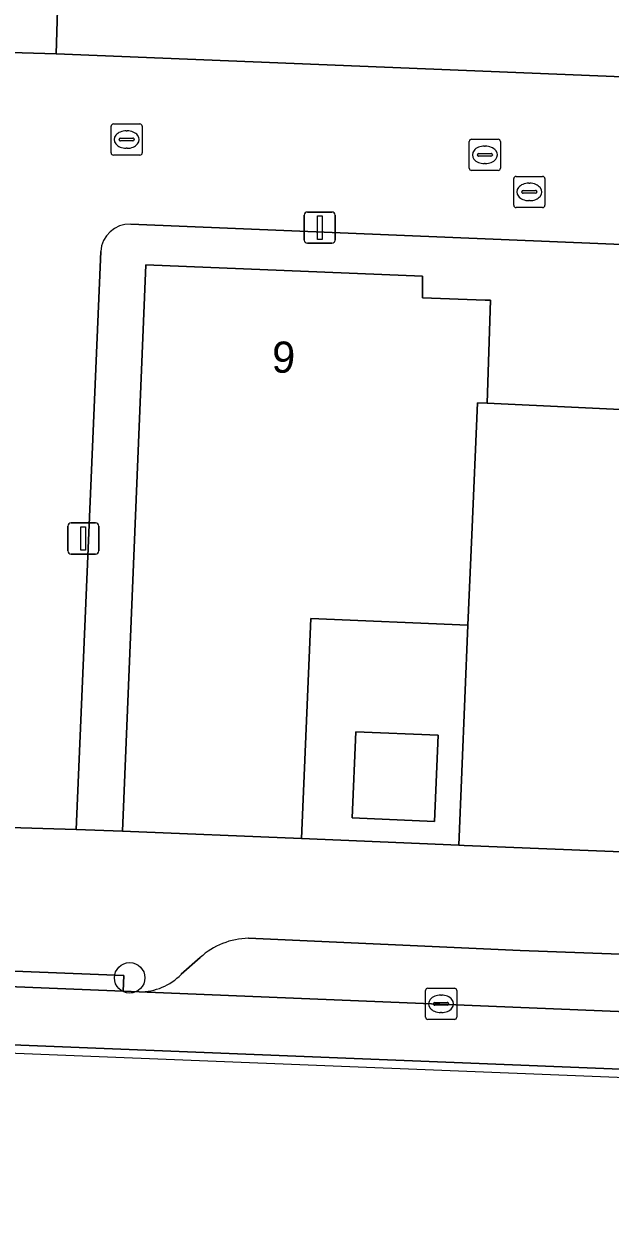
# Model space of a CAD drawing. Extents: x 160786 to 161429, y 386828 to 387485.
# Drawn here: x 161158.76 to 161177.56, y 386895.72 to 386934.04 of the extents above; entities that cross this region are included whole.
import ezdxf

# ---------------------------------------------------------------- set-up
doc = ezdxf.new("R2010")
doc.units = 0
for name, color, linetype in [('IMGEO_Boom', 7, 'Continuous'), ('IMGEO_Brandkraan', 7, 'Continuous'), ('IMGEO_Erf', 7, 'Continuous'), ('IMGEO_Kolk', 7, 'Continuous'), ('IMGEO_Lichtmast', 7, 'Continuous'), ('IMGEO_Pand', 7, 'Continuous'), ('IMGEO_Pand_nummerreeks', 7, 'Continuous'), ('IMGEO_Parkeervlak_open', 7, 'Continuous'), ('IMGEO_Rijbaan_lokaal_gesloten', 7, 'Continuous'), ('IMGEO_Voetpad_open', 7, 'Continuous')]:
    doc.layers.add(name, color=color, linetype=linetype)

msp = doc.modelspace()

# ---------------------------------------------------------------- linework, layer by layer
at = {"layer": 'IMGEO_Boom'}
msp.add_circle((161162.153, 386903.429), 0.489, dxfattribs=at)
at = {"layer": 'IMGEO_Brandkraan'}
for p, q in [((161174.547, 386929.147), (161175.399, 386929.147)), ((161174.472, 386928.221), (161174.472, 386929.073)), ((161174.96, 386928.927), (161174.985, 386928.927)), ((161175.473, 386929.073), (161175.473, 386928.221)), ((161174.731, 386928.641), (161174.731, 386928.653)), ((161175.169, 386928.604), (161174.771, 386928.604)), ((161174.774, 386928.69), (161175.172, 386928.69)), ((161174.983, 386928.367), (161174.958, 386928.367)), ((161175.215, 386928.653), (161175.215, 386928.641)), ((161175.399, 386928.147), (161174.547, 386928.147))]:
    msp.add_line(p, q, dxfattribs=at)
for points in [[(161174.547, 386929.147), (161175.399, 386929.147)], [(161174.472, 386928.221), (161174.472, 386929.073)], [(161175.473, 386929.073), (161175.473, 386928.221)], [(161175.399, 386928.147), (161174.547, 386928.147)]]:
    msp.add_lwpolyline(points, dxfattribs=at)
for centre, radius, start, end in [((161174.549, 386929.071), 0.0765, 91.552, 178.448), ((161174.549, 386929.071), 0.0765, 91.552, 178.448), ((161175.397, 386929.071), 0.0765, 1.552, 88.448), ((161175.397, 386929.071), 0.0765, 1.552, 88.448), ((161174.771, 386928.65), 0.0403, 85.8775, 175.7526), ((161174.768, 386928.64), 0.0366, 178.938, 274.7102), ((161175.172, 386928.647), 0.043, 264.8664, 352.4533), ((161175.176, 386928.652), 0.0386, 1.7309, 96.639), ((161174.549, 386928.223), 0.0765, 181.552, 268.448), ((161174.549, 386928.223), 0.0765, 181.552, 268.448), ((161175.397, 386928.223), 0.0765, 271.552, 358.448), ((161175.397, 386928.223), 0.0765, 271.552, 358.448)]:
    msp.add_arc(centre, radius, start, end, dxfattribs=at)
for centre, major_axis, ratio, start_param, end_param in [((161174.959, 386928.647), (-0.387, 0.002), 0.722429, 4.712389, 7.853982), ((161174.984, 386928.647), (-0.39, 0.002), 0.717154, 1.570796, 4.712389)]:
    msp.add_ellipse(centre, major_axis=major_axis, ratio=ratio, start_param=start_param, end_param=end_param, dxfattribs=at)
at = {"layer": 'IMGEO_Erf'}
for points in [[(161159.93, 386937.679), (161159.797, 386933.081), (161228.777, 386930.274)], [(161226.501, 386924.954), (161162.187, 386927.617)], [(161161.223, 386926.739), (161160.441, 386908.186), (161161.921, 386908.14), (161162.673, 386926.31), (161171.545, 386925.944), (161171.547, 386925.252), (161173.553, 386925.179), (161173.723, 386925.173), (161173.621, 386921.87), (161182.182, 386921.468)]]:
    msp.add_lwpolyline(points, dxfattribs=at)
for points in [[(161173.005, 386914.747), (161167.968, 386914.96), (161167.669, 386907.897), (161172.707, 386907.686)], [(161169.295, 386908.559), (161169.412, 386911.326), (161172.044, 386911.215), (161171.927, 386908.448)]]:
    msp.add_lwpolyline(points, close=True, dxfattribs=at)
msp.add_arc((161162.168, 386926.669), 0.948, 88.875, 175.7788, dxfattribs=at)
at = {"layer": 'IMGEO_Kolk'}
for p, q in [((161161.557, 386929.901), (161161.557, 386930.753)), ((161161.632, 386930.827), (161162.484, 386930.827)), ((161162.558, 386930.753), (161162.558, 386929.901)), ((161161.816, 386930.321), (161161.816, 386930.333)), ((161162.254, 386930.284), (161161.856, 386930.284)), ((161161.859, 386930.37), (161162.257, 386930.37)), ((161162.045, 386930.607), (161162.07, 386930.607)), ((161162.3, 386930.333), (161162.3, 386930.321)), ((161173.047, 386929.41), (161173.047, 386930.262)), ((161173.122, 386930.336), (161173.974, 386930.336)), ((161174.048, 386930.262), (161174.048, 386929.41)), ((161162.068, 386930.047), (161162.043, 386930.047)), ((161173.349, 386929.879), (161173.747, 386929.879)), ((161173.535, 386930.116), (161173.56, 386930.116)), ((161162.484, 386929.827), (161161.632, 386929.827)), ((161173.306, 386929.83), (161173.306, 386929.842)), ((161173.744, 386929.793), (161173.346, 386929.793)), ((161173.558, 386929.556), (161173.533, 386929.556)), ((161173.79, 386929.842), (161173.79, 386929.83)), ((161173.974, 386929.336), (161173.122, 386929.336)), ((161171.717, 386903.097), (161172.569, 386903.097)), ((161171.642, 386902.171), (161171.642, 386903.023)), ((161172.13, 386902.877), (161172.155, 386902.877)), ((161172.643, 386903.023), (161172.643, 386902.171)), ((161171.901, 386902.591), (161171.901, 386902.603)), ((161172.339, 386902.554), (161171.941, 386902.554)), ((161171.944, 386902.64), (161172.342, 386902.64)), ((161172.153, 386902.317), (161172.128, 386902.317)), ((161172.385, 386902.603), (161172.385, 386902.591)), ((161172.569, 386902.097), (161171.717, 386902.097))]:
    msp.add_line(p, q, dxfattribs=at)
for points in [[(161161.557, 386929.901), (161161.557, 386930.753)], [(161161.632, 386930.827), (161162.484, 386930.827)], [(161162.558, 386930.753), (161162.558, 386929.901)], [(161173.047, 386929.41), (161173.047, 386930.262)], [(161173.122, 386930.336), (161173.974, 386930.336)], [(161174.048, 386930.262), (161174.048, 386929.41)], [(161162.484, 386929.827), (161161.632, 386929.827)], [(161173.974, 386929.336), (161173.122, 386929.336)], [(161171.717, 386903.097), (161172.569, 386903.097)], [(161171.642, 386902.171), (161171.642, 386903.023)], [(161172.643, 386903.023), (161172.643, 386902.171)], [(161172.569, 386902.097), (161171.717, 386902.097)]]:
    msp.add_lwpolyline(points, dxfattribs=at)
for centre, radius, start, end in [((161161.634, 386930.751), 0.0765, 91.552, 178.448), ((161161.634, 386930.751), 0.0765, 91.552, 178.448), ((161162.482, 386930.751), 0.0765, 1.552, 88.448), ((161162.482, 386930.751), 0.0765, 1.552, 88.448), ((161161.856, 386930.33), 0.0403, 85.8775, 175.7526), ((161161.853, 386930.32), 0.0366, 178.938, 274.7102), ((161162.257, 386930.327), 0.043, 264.8664, 352.4533), ((161162.261, 386930.332), 0.0386, 1.7309, 96.639), ((161173.124, 386930.26), 0.0765, 91.552, 178.448), ((161173.124, 386930.26), 0.0765, 91.552, 178.448), ((161173.972, 386930.26), 0.0765, 1.552, 88.448), ((161173.972, 386930.26), 0.0765, 1.552, 88.448), ((161161.634, 386929.903), 0.0765, 181.552, 268.448), ((161161.634, 386929.903), 0.0765, 181.552, 268.448), ((161162.482, 386929.903), 0.0765, 271.552, 358.448), ((161162.482, 386929.903), 0.0765, 271.552, 358.448), ((161173.346, 386929.839), 0.0403, 85.8775, 175.7526), ((161173.751, 386929.841), 0.0386, 1.7309, 96.639), ((161173.343, 386929.829), 0.0366, 178.938, 274.7102), ((161173.747, 386929.836), 0.043, 264.8664, 352.4533), ((161173.124, 386929.412), 0.0765, 181.552, 268.448), ((161173.124, 386929.412), 0.0765, 181.552, 268.448), ((161173.972, 386929.412), 0.0765, 271.552, 358.448), ((161173.972, 386929.412), 0.0765, 271.552, 358.448), ((161171.719, 386903.021), 0.0765, 91.552, 178.448), ((161171.719, 386903.021), 0.0765, 91.552, 178.448), ((161172.567, 386903.021), 0.0765, 1.552, 88.448), ((161172.567, 386903.021), 0.0765, 1.552, 88.448), ((161171.941, 386902.6), 0.0403, 85.8775, 175.7526), ((161171.938, 386902.59), 0.0366, 178.938, 274.7102), ((161172.342, 386902.597), 0.043, 264.8664, 352.4533), ((161172.346, 386902.602), 0.0386, 1.7309, 96.639), ((161171.719, 386902.173), 0.0765, 181.552, 268.448), ((161171.719, 386902.173), 0.0765, 181.552, 268.448), ((161172.567, 386902.173), 0.0765, 271.552, 358.448), ((161172.567, 386902.173), 0.0765, 271.552, 358.448)]:
    msp.add_arc(centre, radius, start, end, dxfattribs=at)
for centre, major_axis, ratio, start_param, end_param in [((161162.044, 386930.327), (-0.387, 0.002), 0.722429, 4.712389, 7.853982), ((161162.069, 386930.327), (-0.39, 0.002), 0.717154, 1.570796, 4.712389), ((161173.534, 386929.836), (-0.387, 0.002), 0.722429, 4.712389, 7.853982), ((161173.559, 386929.836), (-0.39, 0.002), 0.717154, 1.570796, 4.712389), ((161172.129, 386902.597), (-0.387, 0.002), 0.722429, 4.712389, 7.853982), ((161172.154, 386902.597), (-0.39, 0.002), 0.717154, 1.570796, 4.712389)]:
    msp.add_ellipse(centre, major_axis=major_axis, ratio=ratio, start_param=start_param, end_param=end_param, dxfattribs=at)
at = {"layer": 'IMGEO_Lichtmast'}
for p, q in [((161167.853, 386928.001), (161168.643, 386928.001)), ((161168.643, 386928.001), (161167.853, 386928.001)), ((161167.753, 386927.101), (161167.753, 386927.901)), ((161167.753, 386927.901), (161167.753, 386927.101)), ((161168.743, 386927.901), (161168.743, 386927.101)), ((161168.743, 386927.101), (161168.743, 386927.901)), ((161168.643, 386927.001), (161167.853, 386927.001)), ((161167.853, 386927.001), (161168.643, 386927.001)), ((161160.271, 386918.028), (161161.061, 386918.028)), ((161161.061, 386918.028), (161160.271, 386918.028)), ((161160.171, 386917.128), (161160.171, 386917.928)), ((161160.171, 386917.928), (161160.171, 386917.128)), ((161161.161, 386917.928), (161161.161, 386917.128)), ((161161.161, 386917.128), (161161.161, 386917.928)), ((161161.061, 386917.028), (161160.271, 386917.028)), ((161160.271, 386917.028), (161161.061, 386917.028))]:
    msp.add_line(p, q, dxfattribs=at)
for points in [[(161168.173, 386927.876), (161168.323, 386927.876), (161168.323, 386927.126), (161168.173, 386927.126), (161168.173, 386927.876)], [(161160.591, 386917.903), (161160.741, 386917.903), (161160.741, 386917.153), (161160.591, 386917.153), (161160.591, 386917.903)]]:
    msp.add_lwpolyline(points, dxfattribs=at)
for centre, start, end in [((161167.853, 386927.901), 90, 180), ((161167.853, 386927.901), 90, 180), ((161168.643, 386927.901), 0, 90), ((161168.643, 386927.901), 360, 90), ((161167.853, 386927.101), 180, 270), ((161167.853, 386927.101), 180, 270), ((161168.643, 386927.101), 270, 0), ((161168.643, 386927.101), 270, 0), ((161160.271, 386917.928), 90, 180), ((161160.271, 386917.928), 90, 180), ((161161.061, 386917.928), 0, 90), ((161161.061, 386917.928), 360, 90), ((161160.271, 386917.128), 180, 270), ((161160.271, 386917.128), 180, 270), ((161161.061, 386917.128), 270, 0), ((161161.061, 386917.128), 270, 0)]:
    msp.add_arc(centre, 0.1, start, end, dxfattribs=at)
at = {"layer": 'IMGEO_Pand'}
for points in [[(161173.307, 386921.885), (161173.621, 386921.87), (161173.723, 386925.173), (161173.553, 386925.179), (161171.547, 386925.252), (161171.545, 386925.944), (161162.673, 386926.31), (161161.921, 386908.14), (161167.669, 386907.897), (161167.968, 386914.96), (161173.005, 386914.747), (161173.128, 386917.649)], [(161187.022, 386920.605), (161182.164, 386920.731), (161182.182, 386921.468), (161173.621, 386921.87), (161173.307, 386921.885), (161173.128, 386917.649), (161173.005, 386914.747), (161172.707, 386907.686), (161172.881, 386907.679), (161178.458, 386907.447), (161178.706, 386913.412), (161186.74, 386913.083)], [(161169.295, 386908.559), (161171.927, 386908.448), (161172.044, 386911.215), (161169.412, 386911.326)]]:
    msp.add_lwpolyline(points, close=True, dxfattribs=at)
at = {"layer": 'IMGEO_Parkeervlak_open'}
msp.add_lwpolyline([(161159.93, 386937.679), (161155.272, 386937.814), (161154.858, 386937.826), (161154.675, 386933.229), (161155.076, 386933.218), (161159.797, 386933.081)], close=True, dxfattribs=at)
for points in [[(161221.57, 386902.335), (161192.762, 386903.644), (161174.681, 386904.304), (161165.97, 386904.699)], [(161164.413, 386904.08), (161163.81, 386903.544)], [(161162.46, 386902.982), (161223.699, 386900.466)]]:
    msp.add_lwpolyline(points, dxfattribs=at)
for centre, radius, start, end in [((161166.013, 386902.324), 2.376, 91.0327, 132.3288), ((161162.471, 386904.858), 1.876, 269.6575, 315.546)]:
    msp.add_arc(centre, radius, start, end, dxfattribs=at)
at = {"layer": 'IMGEO_Rijbaan_lokaal_gesloten'}
msp.add_lwpolyline([(161234.905, 386900.003), (161234.751, 386900.009), (161224.348, 386900.439), (161223.699, 386900.466), (161162.46, 386902.982), (161161.944, 386903.003), (161151.67, 386903.416), (161135.502, 386904.066), (161131.97, 386904.208), (161128.825, 386904.334), (161123.496, 386904.504), (161123.39, 386902.685), (161248.174, 386897.682), (161280.349, 386896.413), (161280.429, 386898.124), (161278.893, 386898.183), (161277.3, 386898.249), (161276.855, 386898.267)], close=True, dxfattribs=at)
msp.add_lwpolyline([(161281.403, 386896.371), (161280.349, 386896.413), (161248.174, 386897.682), (161123.39, 386902.685), (161123.374, 386902.409), (161291.165, 386895.721)], dxfattribs=at)
at = {"layer": 'IMGEO_Voetpad_open'}
for points in [[(161227.385, 386924.042), (161226.578, 386905.472), (161232.717, 386905.215), (161233.768, 386930.072), (161228.777, 386930.274), (161159.797, 386933.081), (161155.076, 386933.218), (161154.675, 386933.229), (161154.657, 386932.767), (161154.583, 386930.916), (161153.688, 386908.393), (161154.016, 386908.384), (161160.441, 386908.186), (161161.223, 386926.739)], [(161162.187, 386927.617), (161226.501, 386924.954)], [(161178.458, 386907.447), (161172.881, 386907.679), (161172.707, 386907.686), (161167.669, 386907.897), (161161.921, 386908.14), (161160.441, 386908.186), (161154.016, 386908.384), (161153.688, 386908.393), (161151.569, 386908.451), (161151.389, 386908.43), (161144.348, 386908.66), (161144.206, 386908.675), (161143.967, 386908.672), (161143.729, 386908.68), (161143.492, 386908.694), (161122.06, 386909.472)], [(161115.449, 386904.817), (161115.657, 386904.782), (161115.862, 386904.747), (161117.234, 386904.703), (161123.496, 386904.504), (161128.825, 386904.334), (161131.97, 386904.208), (161135.502, 386904.066), (161151.67, 386903.416), (161151.69, 386903.915), (161161.964, 386903.502), (161161.944, 386903.003), (161162.46, 386902.982)], [(161165.97, 386904.699), (161174.681, 386904.304), (161192.762, 386903.644), (161221.57, 386902.335)], [(161163.81, 386903.544), (161164.413, 386904.08)]]:
    msp.add_lwpolyline(points, dxfattribs=at)
msp.add_lwpolyline([(161161.944, 386903.003), (161161.964, 386903.502), (161151.69, 386903.915), (161151.67, 386903.416)], close=True, dxfattribs=at)
for centre, radius, start, end in [((161162.168, 386926.669), 0.948, 88.875, 175.7788), ((161166.013, 386902.324), 2.376, 91.0327, 132.3288), ((161162.471, 386904.858), 1.876, 269.6575, 315.546)]:
    msp.add_arc(centre, radius, start, end, dxfattribs=at)

# ---------------------------------------------------------------- texts
at = {"layer": 'IMGEO_Pand_nummerreeks'}
msp.add_text('9', height=1, rotation=357.6394, dxfattribs=at).set_placement((161166.698, 386922.861))

doc.saveas('drawing.dxf')
